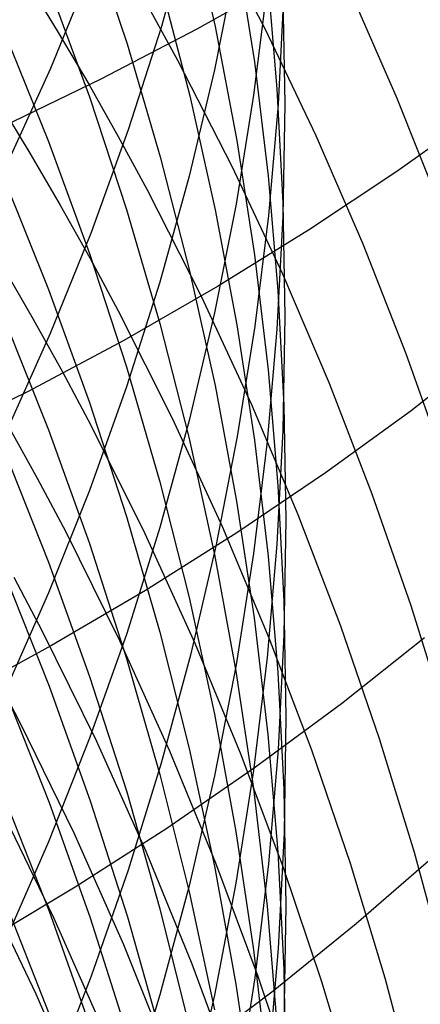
# Model space of a CAD drawing. Extents: x -383 to 1849, y -1185 to -529.
# Tile 685 of 870: x 1803.9 to 1805.46, y -1097.53 to -1093.69. Entities that reach past the tile are written whole.
import ezdxf

# ---------------------------------------------------------------- set-up
doc = ezdxf.new("R2010")
doc.units = 0
doc.layers.add('PREDEFINITO', color=7, linetype='CONTINUOUS')

msp = doc.modelspace()

# ---------------------------------------------------------------- linework, layer by layer
at = {"layer": 'PREDEFINITO'}
for p, q in [((1804.5636, -1093.2799, 611.9928), (1804.6628, -1093.7209, 612.1834)), ((1804.5667, -1093.3128, 625.7629), (1804.4528, -1093.7203, 626.0106)), ((1804.6433, -1093.3185, 547.4351), (1804.8566, -1093.7288, 547.2805)), ((1804.1743, -1093.3516, 608.4244), (1804.3191, -1093.7876, 608.5928)), ((1804.7466, -1093.416, 613.9012), (1804.8154, -1093.8587, 614.1031)), ((1804.7435, -1093.4701, 623.7578), (1804.6598, -1093.8888, 624.0012)), ((1804.1797, -1093.4945, 628.029), (1804.0201, -1093.8844, 628.2767)), ((1804.9558, -1093.5261, 512.1656), (1804.5916, -1093.7309, 511.907)), ((1804.8656, -1093.5215, 615.8365), (1804.9036, -1093.964, 616.049)), ((1803.9286, -1093.5441, 550.6267), (1804.0511, -1093.744, 550.5609)), ((1804.0132, -1093.5605, 606.7445), (1804.1729, -1093.9949, 606.9025)), ((1804.4491, -1093.5501, 610.2904), (1804.5635, -1093.9912, 610.4709)), ((1804.8656, -1093.56, 621.755), (1804.8123, -1093.9877, 621.9925)), ((1804.9304, -1093.5896, 619.7612), (1804.9078, -1094.024, 619.9913)), ((1804.9265, -1093.5817, 617.7906), (1804.9341, -1094.0214, 618.0125)), ((1805.1879, -1093.5797, 545.6614), (1805.3715, -1093.9993, 545.4914)), ((1804.4042, -1093.6473, 548.9629), (1804.5158, -1093.8515, 548.8905)), ((1803.8381, -1093.7367, 605.0703), (1804.0131, -1094.1683, 605.2177)), ((1804.0511, -1093.744, 550.5609), (1804.1699, -1093.9459, 550.4941)), ((1804.5916, -1093.7309, 511.907), (1804.2173, -1093.9261, 511.6549)), ((1804.4528, -1093.7203, 626.0106), (1804.3236, -1094.1239, 626.256)), ((1804.6628, -1093.7209, 612.1834), (1804.7468, -1094.165, 612.3754)), ((1804.8566, -1093.7288, 547.2805), (1805.0548, -1094.1454, 547.1219)), ((1804.3191, -1093.7876, 608.5928), (1804.4486, -1094.2281, 608.7629)), ((1804.5158, -1093.8515, 548.8905), (1804.7278, -1094.2651, 548.7428)), ((1804.8154, -1093.8587, 614.1031), (1804.8689, -1094.3034, 614.3059)), ((1804.0201, -1093.8844, 628.2767), (1803.8453, -1094.2693, 628.5212)), ((1804.6598, -1093.8888, 624.0012), (1804.5609, -1094.3046, 624.2429)), ((1804.2173, -1093.9261, 511.6549), (1803.8333, -1094.1116, 511.4096)), ((1804.1699, -1093.9459, 550.4941), (1804.285, -1094.1497, 550.4262)), ((1804.8123, -1093.9877, 621.9925), (1804.7438, -1094.4135, 622.229)), ((1804.9036, -1093.964, 616.049), (1804.9264, -1094.4075, 616.262)), ((1803.8175, -1094.0137, 552.0903), (1803.9399, -1094.2148, 552.0279)), ((1804.1729, -1093.9949, 606.9025), (1804.3174, -1094.4345, 607.0624)), ((1804.5635, -1093.9912, 610.4709), (1804.6627, -1094.4359, 610.6529)), ((1804.9078, -1094.024, 619.9913), (1804.87, -1094.4574, 620.2209)), ((1804.9341, -1094.0214, 618.0125), (1804.9265, -1094.4611, 618.2345)), ((1805.3715, -1093.9993, 545.4914), (1805.54, -1094.4241, 545.3175)), ((1805.7036, -1094.0485, 514.4332), (1805.3711, -1094.2864, 514.1621)), ((1804.3236, -1094.1239, 626.256), (1804.1793, -1094.5234, 626.4988)), ((1804.0131, -1094.1683, 605.2177), (1804.1728, -1094.6058, 605.3671)), ((1804.285, -1094.1497, 550.4262), (1804.3963, -1094.3553, 550.3574)), ((1804.7468, -1094.165, 612.3754), (1804.8156, -1094.6115, 612.5685)), ((1805.0548, -1094.1454, 547.1219), (1805.238, -1094.5679, 546.9593)), ((1803.9399, -1094.2148, 552.0279), (1804.0585, -1094.4178, 551.9645)), ((1804.4486, -1094.2281, 608.7629), (1804.563, -1094.6728, 608.9346)), ((1804.7278, -1094.2651, 548.7428), (1804.9248, -1094.6851, 548.5913)), ((1805.3711, -1094.2864, 514.1621), (1805.0271, -1094.5151, 513.8967)), ((1803.8382, -1094.3116, 603.5395), (1804.0131, -1094.7461, 603.6784)), ((1804.5609, -1094.3046, 624.2429), (1804.4468, -1094.7171, 624.4827)), ((1804.8689, -1094.3034, 614.3059), (1804.9072, -1094.7496, 614.5094)), ((1804.3963, -1094.3553, 550.3574), (1804.6076, -1094.7717, 550.2168)), ((1804.9264, -1094.4075, 616.262), (1804.934, -1094.8516, 616.4752)), ((1804.0585, -1094.4178, 551.9645), (1804.1734, -1094.6227, 551.9002)), ((1804.3174, -1094.4345, 607.0624), (1804.4468, -1094.8787, 607.224)), ((1804.7438, -1094.4135, 622.229), (1804.6601, -1094.8369, 622.4641)), ((1804.6627, -1094.4359, 610.6529), (1804.7467, -1094.8837, 610.8361)), ((1804.87, -1094.4574, 620.2209), (1804.8169, -1094.8894, 620.4498)), ((1804.9265, -1094.4611, 618.2345), (1804.9036, -1094.9003, 618.4562)), ((1804.1793, -1094.5234, 626.4988), (1804.0197, -1094.9182, 626.7388)), ((1805.0271, -1094.5151, 513.8967), (1804.6721, -1094.7346, 513.6372)), ((1805.238, -1094.5679, 546.9593), (1805.4061, -1094.9957, 546.7932)), ((1804.1728, -1094.6058, 605.3671), (1804.3174, -1095.0484, 605.5183)), ((1804.1734, -1094.6227, 551.9002), (1804.2845, -1094.8295, 551.8349)), ((1804.8156, -1094.6115, 612.5685), (1804.8691, -1095.0601, 612.7625)), ((1803.8345, -1094.6571, 553.5027), (1803.9527, -1094.8615, 553.4427)), ((1804.563, -1094.6728, 608.9346), (1804.6622, -1095.121, 609.1077)), ((1804.4468, -1094.7171, 624.4827), (1804.3174, -1095.1258, 624.7203)), ((1804.9248, -1094.6851, 548.5913), (1805.1067, -1095.1111, 548.436)), ((1804.0131, -1094.7461, 603.6784), (1804.1729, -1095.1863, 603.8192)), ((1804.6721, -1094.7346, 513.6372), (1804.3065, -1094.9446, 513.3839)), ((1804.9072, -1094.7496, 614.5094), (1804.9303, -1095.1969, 614.7133)), ((1804.6076, -1094.7717, 550.2168), (1804.8039, -1095.1946, 550.0726)), ((1804.2845, -1094.8295, 551.8349), (1804.4954, -1095.2483, 551.7016)), ((1803.8381, -1094.8565, 601.9975), (1804.0131, -1095.2937, 602.1278)), ((1803.9527, -1094.8615, 553.4427), (1804.0672, -1095.0678, 553.3819)), ((1804.6601, -1094.8369, 622.4641), (1804.5612, -1095.2574, 622.6976)), ((1804.934, -1094.8516, 616.4752), (1804.9264, -1095.2956, 616.6884)), ((1804.4468, -1094.8787, 607.224), (1804.5609, -1095.3271, 607.3871)), ((1804.7467, -1094.8837, 610.8361), (1804.8154, -1095.334, 611.0203)), ((1804.8169, -1094.8894, 620.4498), (1804.7487, -1095.3195, 620.6776)), ((1804.9036, -1094.9003, 618.4562), (1804.8656, -1095.3386, 618.6774)), ((1804.0197, -1094.9182, 626.7388), (1803.8449, -1095.3078, 626.9757)), ((1804.3065, -1094.9446, 513.3839), (1803.9308, -1095.1449, 513.137)), ((1805.7484, -1094.9667, 516.1778), (1805.4266, -1095.2188, 515.9074)), ((1805.4061, -1094.9957, 546.7932), (1805.5592, -1095.4284, 546.6236)), ((1804.3174, -1095.0484, 605.5183), (1804.4467, -1095.4957, 605.6711)), ((1804.8691, -1095.0601, 612.7625), (1804.9074, -1095.5103, 612.9571)), ((1804.0672, -1095.0678, 553.3819), (1804.1779, -1095.2759, 553.3201)), ((1804.3174, -1095.1258, 624.7203), (1804.1729, -1095.5301, 624.9553)), ((1804.6622, -1095.121, 609.1077), (1804.7462, -1095.5723, 609.282)), ((1805.1067, -1095.1111, 548.436), (1805.2736, -1095.5425, 548.2773)), ((1803.9308, -1095.1449, 513.137), (1803.5456, -1095.3354, 512.8968)), ((1804.1729, -1095.1863, 603.8192), (1804.3174, -1095.6318, 603.9616)), ((1804.8039, -1095.1946, 550.0726), (1804.9851, -1095.6236, 549.9249)), ((1804.9303, -1095.1969, 614.7133), (1804.9381, -1095.6446, 614.9175)), ((1804.4954, -1095.2483, 551.7016), (1804.6913, -1095.6736, 551.5649)), ((1805.4266, -1095.2188, 515.9074), (1805.0928, -1095.4618, 515.6424)), ((1803.8547, -1095.275, 554.9303), (1803.9691, -1095.4823, 554.873)), ((1804.1779, -1095.2759, 553.3201), (1804.388, -1095.6975, 553.194)), ((1804.5612, -1095.2574, 622.6976), (1804.447, -1095.6745, 622.9292)), ((1804.0131, -1095.2937, 602.1278), (1804.1728, -1095.7366, 602.2598)), ((1804.5609, -1095.3271, 607.3871), (1804.6598, -1095.7791, 607.5515)), ((1804.7487, -1095.3195, 620.6776), (1804.6652, -1095.7471, 620.9041)), ((1804.9264, -1095.2956, 616.6884), (1804.9035, -1095.7391, 616.9014)), ((1803.8382, -1095.37, 600.4464), (1804.0133, -1095.8096, 600.568)), ((1804.8656, -1095.3386, 618.6774), (1804.8123, -1095.7753, 618.8979)), ((1804.8154, -1095.334, 611.0203), (1804.869, -1095.7864, 611.2054)), ((1803.9691, -1095.4823, 554.873), (1804.0798, -1095.6915, 554.8149)), ((1805.0928, -1095.4618, 515.6424), (1804.7476, -1095.6957, 515.3829)), ((1804.4467, -1095.4957, 605.6711), (1804.5608, -1095.9472, 605.8253)), ((1804.9074, -1095.5103, 612.9571), (1804.9305, -1095.9614, 613.1521)), ((1804.1729, -1095.5301, 624.9553), (1804.0132, -1095.9297, 625.1876)), ((1805.2736, -1095.5425, 548.2773), (1805.4254, -1095.9788, 548.1154)), ((1804.7462, -1095.5723, 609.282), (1804.815, -1096.0262, 609.4573)), ((1804.3174, -1095.6318, 603.9616), (1804.4468, -1096.0821, 604.1056)), ((1804.9851, -1095.6236, 549.9249), (1805.1512, -1096.058, 549.7739)), ((1804.447, -1095.6745, 622.9292), (1804.3177, -1096.0877, 623.1587)), ((1804.6913, -1095.6736, 551.5649), (1804.8722, -1096.105, 551.4249)), ((1804.9381, -1095.6446, 614.9175), (1804.9307, -1096.0924, 615.1217)), ((1804.0798, -1095.6915, 554.8149), (1804.2897, -1096.1152, 554.6962)), ((1804.388, -1095.6975, 553.194), (1804.583, -1096.1258, 553.0646)), ((1804.7476, -1095.6957, 515.3829), (1804.3915, -1095.9201, 515.1292)), ((1804.1728, -1095.7366, 602.2598), (1804.3174, -1096.1849, 602.3934)), ((1804.6652, -1095.7471, 620.9041), (1804.5665, -1096.1719, 621.1291)), ((1804.9035, -1095.7391, 616.9014), (1804.8654, -1096.1817, 617.114)), ((1804.6598, -1095.7791, 607.5515), (1804.7436, -1096.2342, 607.717)), ((1804.8123, -1095.7753, 618.8979), (1804.7438, -1096.2101, 619.1173)), ((1804.869, -1095.7864, 611.2054), (1804.9073, -1096.2402, 611.3911)), ((1804.0133, -1095.8096, 600.568), (1804.1731, -1096.2551, 600.6913)), ((1803.8398, -1095.8517, 598.8841), (1804.0152, -1096.2932, 598.997)), ((1803.8779, -1095.8685, 556.3723), (1803.9884, -1096.0787, 556.3178)), ((1804.0132, -1095.9297, 625.1876), (1803.8382, -1096.324, 625.4168)), ((1804.3915, -1095.9201, 515.1292), (1804.0247, -1096.1349, 514.8815)), ((1804.5608, -1095.9472, 605.8253), (1804.6598, -1096.4024, 605.9808)), ((1804.9305, -1095.9614, 613.1521), (1804.9384, -1096.4131, 613.3474)), ((1805.4254, -1095.9788, 548.1154), (1805.5622, -1096.4195, 547.9504)), ((1804.815, -1096.0262, 609.4573), (1804.8685, -1096.4822, 609.6334)), ((1805.1512, -1096.058, 549.7739), (1805.3023, -1096.4974, 549.6198)), ((1803.9884, -1096.0787, 556.3178), (1804.198, -1096.5046, 556.2066)), ((1804.3177, -1096.0877, 623.1587), (1804.1732, -1096.4966, 623.3857)), ((1804.4468, -1096.0821, 604.1056), (1804.5609, -1096.5365, 604.2509)), ((1804.9307, -1096.0924, 615.1217), (1804.9081, -1096.5396, 615.3256)), ((1804.0247, -1096.1349, 514.8815), (1803.648, -1096.34, 514.6402)), ((1804.2897, -1096.1152, 554.6962), (1804.4846, -1096.5456, 554.5745)), ((1804.583, -1096.1258, 553.0646), (1804.7629, -1096.5602, 552.9322)), ((1804.8722, -1096.105, 551.4249), (1805.0379, -1096.5419, 551.2818)), ((1805.4781, -1096.1044, 517.6666), (1805.155, -1096.3616, 517.4026)), ((1804.5665, -1096.1719, 621.1291), (1804.4525, -1096.5932, 621.3523)), ((1804.3174, -1096.1849, 602.3934), (1804.4467, -1096.6379, 602.5284)), ((1804.7438, -1096.2101, 619.1173), (1804.6601, -1096.6424, 619.3356)), ((1804.8654, -1096.1817, 617.114), (1804.8122, -1096.6227, 617.3258)), ((1803.7925, -1096.2258, 557.8793), (1803.9025, -1096.4372, 557.8284)), ((1804.7436, -1096.2342, 607.717), (1804.8121, -1096.6919, 607.8835)), ((1804.9073, -1096.2402, 611.3911), (1804.9304, -1096.6951, 611.5772)), ((1804.1731, -1096.2551, 600.6913), (1804.3178, -1096.7058, 600.816)), ((1803.8401, -1096.304, 597.3134), (1804.0156, -1096.7476, 597.4175)), ((1804.0152, -1096.2932, 598.997), (1804.1754, -1096.7406, 599.1114)), ((1805.155, -1096.3616, 517.4026), (1804.8201, -1096.6096, 517.1438)), ((1804.6598, -1096.4024, 605.9808), (1804.7435, -1096.8607, 606.1373)), ((1803.9025, -1096.4372, 557.8284), (1804.1113, -1096.8656, 557.7245)), ((1804.9384, -1096.4131, 613.3474), (1804.931, -1096.8648, 613.5427)), ((1804.8685, -1096.4822, 609.6334), (1804.9069, -1096.9397, 609.8101)), ((1804.1732, -1096.4966, 623.3857), (1804.0134, -1096.9007, 623.6101)), ((1804.198, -1096.5046, 556.2066), (1804.3925, -1096.9373, 556.0924)), ((1805.3023, -1096.4974, 549.6198), (1805.4382, -1096.9412, 549.4628)), ((1804.4846, -1096.5456, 554.5745), (1804.6643, -1096.9821, 554.4498)), ((1804.5609, -1096.5365, 604.2509), (1804.6599, -1096.9947, 604.3973)), ((1804.7629, -1096.5602, 552.9322), (1804.9277, -1097.0002, 552.7968)), ((1804.9081, -1096.5396, 615.3256), (1804.8703, -1096.9859, 615.5291)), ((1805.0379, -1096.5419, 551.2818), (1805.1886, -1096.9839, 551.1357)), ((1804.4525, -1096.5932, 621.3523), (1804.3234, -1097.0107, 621.5735)), ((1804.8201, -1096.6096, 517.1438), (1804.4738, -1096.8484, 516.8904)), ((1804.8122, -1096.6227, 617.3258), (1804.7437, -1097.0617, 617.5366)), ((1804.4467, -1096.6379, 602.5284), (1804.5608, -1097.0951, 602.6647)), ((1804.6601, -1096.6424, 619.3356), (1804.5612, -1097.0718, 619.5523)), ((1804.3178, -1096.7058, 600.816), (1804.4471, -1097.1614, 600.9421)), ((1804.8121, -1096.6919, 607.8835), (1804.8654, -1097.1517, 608.0508)), ((1804.9304, -1096.6951, 611.5772), (1804.9382, -1097.1506, 611.7635)), ((1803.8399, -1096.7258, 595.7333), (1804.0153, -1097.1714, 595.8288)), ((1804.0156, -1096.7476, 597.4175), (1804.1758, -1097.1971, 597.5231)), ((1804.1754, -1096.7406, 599.1114), (1804.3204, -1097.1933, 599.2271)), ((1803.8247, -1096.7647, 559.346), (1804.0327, -1097.1951, 559.2495)), ((1804.1113, -1096.8656, 557.7245), (1804.3049, -1097.3008, 557.6179)), ((1804.4738, -1096.8484, 516.8904), (1804.1165, -1097.0776, 516.6427)), ((1804.7435, -1096.8607, 606.1373), (1804.812, -1097.3217, 606.2948)), ((1804.931, -1096.8648, 613.5427), (1804.9084, -1097.3159, 613.7378)), ((1804.0134, -1096.9007, 623.6101), (1803.8385, -1097.2995, 623.8315)), ((1804.3925, -1096.9373, 556.0924), (1804.5718, -1097.3762, 555.9756)), ((1804.9069, -1096.9397, 609.8101), (1804.93, -1097.3983, 609.9872)), ((1805.4382, -1096.9412, 549.4628), (1805.5591, -1097.389, 549.3031)), ((1804.6643, -1096.9821, 554.4498), (1804.8289, -1097.4244, 554.3225)), ((1805.524, -1096.9496, 519.4357), (1805.2126, -1097.2206, 519.1736)), ((1804.3234, -1097.0107, 621.5735), (1804.179, -1097.4238, 621.7923)), ((1804.6599, -1096.9947, 604.3973), (1804.7436, -1097.456, 604.5448)), ((1804.8703, -1096.9859, 615.5291), (1804.8173, -1097.4307, 615.732)), ((1804.9277, -1097.0002, 552.7968), (1805.0775, -1097.4453, 552.6587)), ((1805.1886, -1096.9839, 551.1357), (1805.3242, -1097.4303, 550.987)), ((1804.1165, -1097.0776, 516.6427), (1803.7487, -1097.2971, 516.4009)), ((1803.7551, -1097.0616, 560.8706), (1803.9633, -1097.4934, 560.7818)), ((1804.5612, -1097.0718, 619.5523), (1804.4471, -1097.4977, 619.7673)), ((1804.5608, -1097.0951, 602.6647), (1804.6597, -1097.5561, 602.8021)), ((1804.7437, -1097.0617, 617.5366), (1804.6599, -1097.4983, 617.7463)), ((1803.8375, -1097.1182, 594.1451), (1804.0123, -1097.566, 594.232)), ((1804.0153, -1097.1714, 595.8288), (1804.1755, -1097.6229, 595.9255)), ((1804.4471, -1097.1614, 600.9421), (1804.5613, -1097.6212, 601.0693)), ((1804.8654, -1097.1517, 608.0508), (1804.9035, -1097.613, 608.2186)), ((1804.9382, -1097.1506, 611.7635), (1804.9309, -1097.606, 611.9499)), ((1804.0327, -1097.1951, 559.2495), (1804.2256, -1097.6323, 559.1506)), ((1804.1758, -1097.1971, 597.5231), (1804.3208, -1097.652, 597.6298)), ((1804.3204, -1097.1933, 599.2271), (1804.4501, -1097.6508, 599.344)), ((1805.2126, -1097.2206, 519.1736), (1804.889, -1097.4825, 518.9163)), ((1804.3049, -1097.3008, 557.6179), (1804.4833, -1097.7424, 557.5087)), ((1804.812, -1097.3217, 606.2948), (1804.8653, -1097.7847, 606.4529)), ((1804.9084, -1097.3159, 613.7378), (1804.8706, -1097.7661, 613.9324)), ((1804.5718, -1097.3762, 555.9756), (1804.736, -1097.8208, 555.8562)), ((1804.93, -1097.3983, 609.9872), (1804.9379, -1097.8573, 610.1645)), ((1804.179, -1097.4238, 621.7923), (1804.0194, -1097.832, 622.0086)), ((1804.8173, -1097.4307, 615.732), (1804.749, -1097.8735, 615.9339)), ((1804.8289, -1097.4244, 554.3225), (1804.9784, -1097.8717, 554.1925)), ((1805.3242, -1097.4303, 550.987), (1805.4447, -1097.8808, 550.8356)), ((1804.7436, -1097.456, 604.5448), (1804.8121, -1097.9199, 604.6931)), ((1805.0775, -1097.4453, 552.6587), (1805.2121, -1097.895, 552.5179)), ((1803.9633, -1097.4934, 560.7818), (1804.1562, -1097.9322, 560.6906)), ((1804.4471, -1097.4977, 619.7673), (1804.3177, -1097.9197, 619.9803)), ((1804.889, -1097.4825, 518.9163), (1804.5536, -1097.7351, 518.6642)), ((1804.6599, -1097.4983, 617.7463), (1804.561, -1097.9319, 617.9545))]:
    msp.add_line(p, q, dxfattribs=at)

doc.saveas('drawing.dxf')
